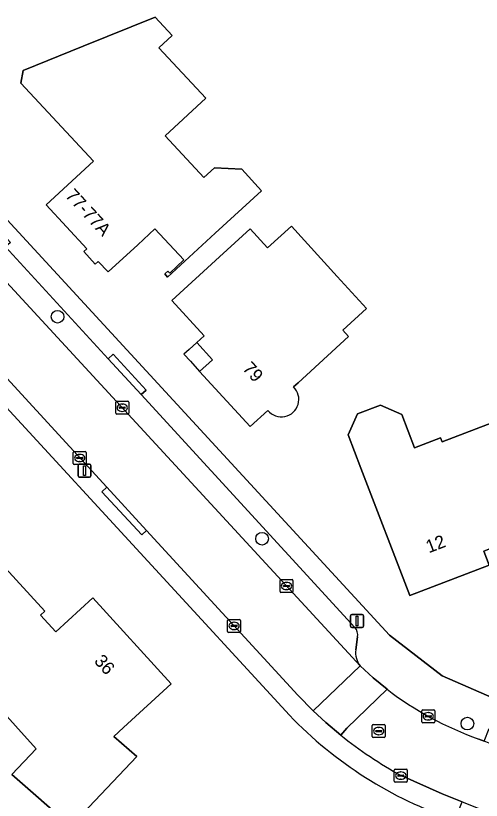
# Model space of a CAD drawing. Extents: x 157767 to 159172, y 387839 to 389425.
# Drawn here: x 158316.7 to 158352.7, y 388925.3 to 388985.8 of the extents above; entities that cross this region are included whole.
import ezdxf

# ---------------------------------------------------------------- set-up
doc = ezdxf.new("R2010")
doc.units = 0
for name, color, linetype in [('IMGEO_Boom', 7, 'Continuous'), ('IMGEO_Erf', 7, 'Continuous'), ('IMGEO_Kolk', 7, 'Continuous'), ('IMGEO_Lichtmast', 7, 'Continuous'), ('IMGEO_Pand', 7, 'Continuous'), ('IMGEO_Pand_nummerreeks', 7, 'Continuous'), ('IMGEO_Pand_overbouw', 7, 'Continuous'), ('IMGEO_Parkeervlak_open', 7, 'Continuous'), ('IMGEO_Rijbaan_lokaal_open', 7, 'Continuous'), ('IMGEO_Rioolput', 7, 'Continuous'), ('IMGEO_Voetpad_open', 7, 'Continuous')]:
    doc.layers.add(name, color=color, linetype=linetype)

msp = doc.modelspace()

# ---------------------------------------------------------------- linework, layer by layer
at = {"layer": 'IMGEO_Boom'}
for centre in [(158319.941, 388962.586), (158335.733, 388945.454), (158351.589, 388931.18)]:
    msp.add_circle(centre, 0.489, dxfattribs=at)
at = {"layer": 'IMGEO_Erf'}
for points in [[(158293.762, 388977.562), (158304.482, 388982.624), (158304.769, 388982.759), (158305.832, 389000), (158305.976, 389002.336), (158311.975, 389002.094), (158311.845, 389000), (158310.368, 388976.206), (158345.576, 388938.007), (158349.639, 388934.881), (158354.058, 388932.942), (158356.753, 388933.794), (158370.123, 388967.333), (158399.997, 389000), (158409.5, 389010.392)], [(158330.914, 388958.362), (158331.914, 388959.269), (158330.686, 388960.591), (158331.252, 388961.112), (158328.755, 388963.843), (158332.448, 388967.215), (158334.81, 388969.372), (158336.159, 388967.895), (158337.998, 388969.574), (158341.541, 388965.698), (158343.806, 388963.221), (158341.973, 388961.546), (158342.412, 388961.068), (158338.509, 388957.484), (158338.161, 388957.165)], [(158337.852, 388931.826), (158305.011, 388967.504)], [(158336.185, 388955.351), (158334.825, 388954.102), (158330.914, 388958.362)]]:
    msp.add_lwpolyline(points, dxfattribs=at)
for points in [[(158319.069, 388971.225), (158322.711, 388974.585), (158317.121, 388980.609), (158317.297, 388981.598), (158321.932, 388983.476), (158327.468, 388985.718), (158328.801, 388984.281), (158327.774, 388983.328), (158331.379, 388979.443), (158328.256, 388976.544), (158331.244, 388973.324), (158332.061, 388974.082), (158334.17, 388973.964), (158335.694, 388972.312), (158332.118, 388969.03), (158328.434, 388965.649), (158328.232, 388965.895), (158328.455, 388966.112), (158328.609, 388965.954), (158329.693, 388966.966), (158327.461, 388969.368), (158326.137, 388968.142), (158323.847, 388966.039), (158323.089, 388966.857), (158322.849, 388966.651), (158321.962, 388967.617), (158322.198, 388967.834)], [(158344.866, 388955.768), (158346.521, 388955.03), (158347.499, 388952.475), (158349.511, 388953.246), (158349.63, 388952.934), (158355.761, 388955.282), (158357.425, 388950.936), (158358.319, 388948.601), (158353.912, 388946.914), (158354.31, 388945.877), (158353.879, 388944.898), (158352.842, 388944.501), (158353.26, 388943.408), (158347.131, 388941.062), (158343.366, 388950.893), (158342.383, 388953.461), (158343.111, 388955.096)], [(158316.419, 388927.264), (158318.301, 388929.248), (158315.073, 388932.776), (158314.525, 388933.375), (158314.963, 388933.775), (158310.437, 388938.721), (158311.955, 388940.11), (158315.643, 388943.485), (158318.956, 388939.864), (158318.622, 388939.557), (158319.802, 388938.267), (158322.657, 388940.88), (158328.723, 388934.249), (158325.035, 388930.874), (158324.297, 388930.198), (158326.06, 388928.652), (158320.964, 388923.279)]]:
    msp.add_lwpolyline(points, close=True, dxfattribs=at)
for centre, radius, start, end in [((158337.226, 388956.201), 1.343, 219.23549, 45.86938), ((158360.781, 388953.866), 31.804, 223.86787, 251.19911)]:
    msp.add_arc(centre, radius, start, end, dxfattribs=at)
at = {"layer": 'IMGEO_Kolk'}
for p, q in [((158324.434, 388955.134), (158324.434, 388955.986)), ((158324.509, 388956.06), (158325.361, 388956.06)), ((158324.922, 388955.84), (158324.947, 388955.84)), ((158325.435, 388955.986), (158325.435, 388955.134)), ((158324.693, 388955.554), (158324.693, 388955.566)), ((158325.131, 388955.517), (158324.733, 388955.517)), ((158324.736, 388955.603), (158325.134, 388955.603)), ((158324.945, 388955.28), (158324.92, 388955.28)), ((158325.177, 388955.566), (158325.177, 388955.554)), ((158325.361, 388955.06), (158324.509, 388955.06)), ((158321.233, 388952.18), (158322.085, 388952.18)), ((158321.158, 388951.254), (158321.158, 388952.106)), ((158321.417, 388951.674), (158321.417, 388951.686)), ((158321.855, 388951.637), (158321.457, 388951.637)), ((158321.46, 388951.723), (158321.858, 388951.723)), ((158321.646, 388951.96), (158321.671, 388951.96)), ((158321.901, 388951.686), (158321.901, 388951.674)), ((158322.159, 388952.106), (158322.159, 388951.254)), ((158322.085, 388951.18), (158321.233, 388951.18)), ((158321.669, 388951.4), (158321.644, 388951.4)), ((158337.118, 388941.375), (158337.118, 388942.227)), ((158337.193, 388942.301), (158338.045, 388942.301)), ((158337.606, 388942.081), (158337.631, 388942.081)), ((158338.119, 388942.227), (158338.119, 388941.375)), ((158338.045, 388941.301), (158337.193, 388941.301)), ((158337.377, 388941.795), (158337.377, 388941.807)), ((158337.815, 388941.758), (158337.417, 388941.758)), ((158337.42, 388941.844), (158337.818, 388941.844)), ((158337.629, 388941.521), (158337.604, 388941.521)), ((158337.861, 388941.807), (158337.861, 388941.795)), ((158333.074, 388938.3), (158333.074, 388939.152)), ((158333.149, 388939.226), (158334.001, 388939.226)), ((158333.562, 388939.006), (158333.587, 388939.006)), ((158334.075, 388939.152), (158334.075, 388938.3)), ((158334.001, 388938.226), (158333.149, 388938.226)), ((158333.333, 388938.72), (158333.333, 388938.732)), ((158333.771, 388938.683), (158333.373, 388938.683)), ((158333.376, 388938.769), (158333.774, 388938.769)), ((158333.585, 388938.446), (158333.56, 388938.446)), ((158333.817, 388938.732), (158333.817, 388938.72)), ((158348.063, 388931.325), (158348.063, 388932.177)), ((158348.138, 388932.251), (158348.99, 388932.251)), ((158349.064, 388932.177), (158349.064, 388931.325)), ((158348.322, 388931.745), (158348.322, 388931.757)), ((158348.76, 388931.708), (158348.362, 388931.708)), ((158348.365, 388931.794), (158348.763, 388931.794)), ((158348.551, 388932.031), (158348.576, 388932.031)), ((158348.806, 388931.757), (158348.806, 388931.745)), ((158348.99, 388931.251), (158348.138, 388931.251)), ((158348.574, 388931.471), (158348.549, 388931.471)), ((158345.943, 388926.746), (158345.943, 388927.598)), ((158346.018, 388927.672), (158346.87, 388927.672)), ((158346.431, 388927.452), (158346.456, 388927.452)), ((158346.944, 388927.598), (158346.944, 388926.746)), ((158346.202, 388927.166), (158346.202, 388927.178)), ((158346.64, 388927.129), (158346.242, 388927.129)), ((158346.245, 388927.215), (158346.643, 388927.215)), ((158346.454, 388926.892), (158346.429, 388926.892)), ((158346.686, 388927.178), (158346.686, 388927.166)), ((158346.87, 388926.672), (158346.018, 388926.672))]:
    msp.add_line(p, q, dxfattribs=at)
for points in [[(158324.434, 388955.134), (158324.434, 388955.986)], [(158324.509, 388956.06), (158325.361, 388956.06)], [(158325.435, 388955.986), (158325.435, 388955.134)], [(158325.361, 388955.06), (158324.509, 388955.06)], [(158321.233, 388952.18), (158322.085, 388952.18)], [(158321.158, 388951.254), (158321.158, 388952.106)], [(158322.159, 388952.106), (158322.159, 388951.254)], [(158322.085, 388951.18), (158321.233, 388951.18)], [(158337.118, 388941.375), (158337.118, 388942.227)], [(158337.193, 388942.301), (158338.045, 388942.301)], [(158338.119, 388942.227), (158338.119, 388941.375)], [(158338.045, 388941.301), (158337.193, 388941.301)], [(158333.074, 388938.3), (158333.074, 388939.152)], [(158333.149, 388939.226), (158334.001, 388939.226)], [(158334.075, 388939.152), (158334.075, 388938.3)], [(158334.001, 388938.226), (158333.149, 388938.226)], [(158348.063, 388931.325), (158348.063, 388932.177)], [(158348.138, 388932.251), (158348.99, 388932.251)], [(158349.064, 388932.177), (158349.064, 388931.325)], [(158348.99, 388931.251), (158348.138, 388931.251)], [(158345.943, 388926.746), (158345.943, 388927.598)], [(158346.018, 388927.672), (158346.87, 388927.672)], [(158346.944, 388927.598), (158346.944, 388926.746)], [(158346.87, 388926.672), (158346.018, 388926.672)]]:
    msp.add_lwpolyline(points, dxfattribs=at)
for centre, radius, start, end in [((158324.511, 388955.984), 0.0765, 91.55205, 178.44795), ((158324.511, 388955.984), 0.0765, 91.55205, 178.44795), ((158325.359, 388955.984), 0.0765, 1.55205, 88.44795), ((158325.359, 388955.984), 0.0765, 1.55205, 88.44795), ((158324.733, 388955.563), 0.0403, 85.87752, 175.75265), ((158324.73, 388955.553), 0.0366, 178.93798, 274.71019), ((158325.134, 388955.56), 0.043, 264.86636, 352.45326), ((158325.138, 388955.565), 0.0386, 1.73085, 96.63898), ((158324.511, 388955.136), 0.0765, 181.55205, 268.44795), ((158324.511, 388955.136), 0.0765, 181.55205, 268.44795), ((158325.359, 388955.136), 0.0765, 271.55205, 358.44795), ((158325.359, 388955.136), 0.0765, 271.55205, 358.44795), ((158321.235, 388952.104), 0.0765, 91.55205, 178.44795), ((158321.235, 388952.104), 0.0765, 91.55205, 178.44795), ((158322.083, 388952.104), 0.0765, 1.55205, 88.44795), ((158322.083, 388952.104), 0.0765, 1.55205, 88.44795), ((158321.457, 388951.683), 0.0403, 85.87752, 175.75265), ((158321.454, 388951.673), 0.0366, 178.93798, 274.71019), ((158321.858, 388951.68), 0.043, 264.86636, 352.45326), ((158321.862, 388951.685), 0.0386, 1.73085, 96.63898), ((158321.235, 388951.256), 0.0765, 181.55205, 268.44795), ((158321.235, 388951.256), 0.0765, 181.55205, 268.44795), ((158322.083, 388951.256), 0.0765, 271.55205, 358.44795), ((158322.083, 388951.256), 0.0765, 271.55205, 358.44795), ((158337.195, 388942.225), 0.0765, 91.55205, 178.44795), ((158337.195, 388942.225), 0.0765, 91.55205, 178.44795), ((158338.043, 388942.225), 0.0765, 1.55205, 88.44795), ((158338.043, 388942.225), 0.0765, 1.55205, 88.44795), ((158337.195, 388941.377), 0.0765, 181.55205, 268.44795), ((158337.195, 388941.377), 0.0765, 181.55205, 268.44795), ((158337.417, 388941.804), 0.0403, 85.87752, 175.75265), ((158337.414, 388941.794), 0.0366, 178.93798, 274.71019), ((158337.818, 388941.801), 0.043, 264.86636, 352.45326), ((158337.822, 388941.806), 0.0386, 1.73085, 96.63898), ((158338.043, 388941.377), 0.0765, 271.55205, 358.44795), ((158338.043, 388941.377), 0.0765, 271.55205, 358.44795), ((158333.151, 388939.15), 0.0765, 91.55205, 178.44795), ((158333.151, 388939.15), 0.0765, 91.55205, 178.44795), ((158333.999, 388939.15), 0.0765, 1.55205, 88.44795), ((158333.999, 388939.15), 0.0765, 1.55205, 88.44795), ((158333.151, 388938.302), 0.0765, 181.55205, 268.44795), ((158333.151, 388938.302), 0.0765, 181.55205, 268.44795), ((158333.373, 388938.729), 0.0403, 85.87752, 175.75265), ((158333.37, 388938.719), 0.0366, 178.93798, 274.71019), ((158333.774, 388938.726), 0.043, 264.86636, 352.45326), ((158333.778, 388938.731), 0.0386, 1.73085, 96.63898), ((158333.999, 388938.302), 0.0765, 271.55205, 358.44795), ((158333.999, 388938.302), 0.0765, 271.55205, 358.44795), ((158348.14, 388932.175), 0.0765, 91.55205, 178.44795), ((158348.14, 388932.175), 0.0765, 91.55205, 178.44795), ((158348.988, 388932.175), 0.0765, 1.55205, 88.44795), ((158348.988, 388932.175), 0.0765, 1.55205, 88.44795), ((158348.362, 388931.754), 0.0403, 85.87752, 175.75265), ((158348.359, 388931.744), 0.0366, 178.93798, 274.71019), ((158348.763, 388931.751), 0.043, 264.86636, 352.45326), ((158348.767, 388931.756), 0.0386, 1.73085, 96.63898), ((158348.14, 388931.327), 0.0765, 181.55205, 268.44795), ((158348.14, 388931.327), 0.0765, 181.55205, 268.44795), ((158348.988, 388931.327), 0.0765, 271.55205, 358.44795), ((158348.988, 388931.327), 0.0765, 271.55205, 358.44795), ((158346.02, 388927.596), 0.0765, 91.55205, 178.44795), ((158346.02, 388927.596), 0.0765, 91.55205, 178.44795), ((158346.868, 388927.596), 0.0765, 1.55205, 88.44795), ((158346.868, 388927.596), 0.0765, 1.55205, 88.44795), ((158346.02, 388926.748), 0.0765, 181.55205, 268.44795), ((158346.02, 388926.748), 0.0765, 181.55205, 268.44795), ((158346.242, 388927.175), 0.0403, 85.87752, 175.75265), ((158346.239, 388927.165), 0.0366, 178.93798, 274.71019), ((158346.643, 388927.172), 0.043, 264.86636, 352.45326), ((158346.647, 388927.177), 0.0386, 1.73085, 96.63898), ((158346.868, 388926.748), 0.0765, 271.55205, 358.44795), ((158346.868, 388926.748), 0.0765, 271.55205, 358.44795)]:
    msp.add_arc(centre, radius, start, end, dxfattribs=at)
for centre, major_axis, ratio, start_param, end_param in [((158324.921, 388955.56), (-0.387, 0.002), 0.722429, 4.712389, 7.853982), ((158324.946, 388955.56), (-0.39, 0.002), 0.717154, 1.570796, 4.712389), ((158321.645, 388951.68), (-0.387, 0.002), 0.722429, 4.712389, 7.853982), ((158321.67, 388951.68), (-0.39, 0.002), 0.717154, 1.570796, 4.712389), ((158337.605, 388941.801), (-0.387, 0.002), 0.722429, 4.712389, 7.853982), ((158337.63, 388941.801), (-0.39, 0.002), 0.717154, 1.570796, 4.712389), ((158333.561, 388938.726), (-0.387, 0.002), 0.722429, 4.712389, 7.853982), ((158333.586, 388938.726), (-0.39, 0.002), 0.717154, 1.570796, 4.712389), ((158348.55, 388931.751), (-0.387, 0.002), 0.722429, 4.712389, 7.853982), ((158348.575, 388931.751), (-0.39, 0.002), 0.717154, 1.570796, 4.712389), ((158346.43, 388927.172), (-0.387, 0.002), 0.722429, 4.712389, 7.853982), ((158346.455, 388927.172), (-0.39, 0.002), 0.717154, 1.570796, 4.712389)]:
    msp.add_ellipse(centre, major_axis=major_axis, ratio=ratio, start_param=start_param, end_param=end_param, dxfattribs=at)
at = {"layer": 'IMGEO_Lichtmast'}
for p, q in [((158321.525, 388950.302), (158321.525, 388951.102)), ((158321.525, 388951.102), (158321.525, 388950.302)), ((158321.625, 388951.202), (158322.415, 388951.202)), ((158322.415, 388951.202), (158321.625, 388951.202)), ((158322.515, 388951.102), (158322.515, 388950.302)), ((158322.515, 388950.302), (158322.515, 388951.102)), ((158322.415, 388950.202), (158321.625, 388950.202)), ((158321.625, 388950.202), (158322.415, 388950.202)), ((158342.569, 388938.699), (158342.569, 388939.499)), ((158342.569, 388939.499), (158342.569, 388938.699)), ((158342.669, 388939.599), (158343.459, 388939.599)), ((158343.459, 388939.599), (158342.669, 388939.599)), ((158343.559, 388939.499), (158343.559, 388938.699)), ((158343.559, 388938.699), (158343.559, 388939.499)), ((158343.459, 388938.599), (158342.669, 388938.599)), ((158342.669, 388938.599), (158343.459, 388938.599))]:
    msp.add_line(p, q, dxfattribs=at)
for points in [[(158321.945, 388951.077), (158322.095, 388951.077), (158322.095, 388950.327), (158321.945, 388950.327), (158321.945, 388951.077)], [(158342.989, 388939.474), (158343.139, 388939.474), (158343.139, 388938.724), (158342.989, 388938.724), (158342.989, 388939.474)]]:
    msp.add_lwpolyline(points, dxfattribs=at)
for centre, start, end in [((158321.625, 388951.102), 90, 180), ((158321.625, 388951.102), 90, 180), ((158322.415, 388951.102), 0, 90), ((158322.415, 388951.102), 360, 90), ((158321.625, 388950.302), 180, 270), ((158321.625, 388950.302), 180, 270), ((158322.415, 388950.302), 270, 0), ((158322.415, 388950.302), 270, 0), ((158342.669, 388939.499), 90, 180), ((158342.669, 388939.499), 90, 180), ((158343.459, 388939.499), 0, 90), ((158343.459, 388939.499), 360, 90), ((158342.669, 388938.699), 180, 270), ((158342.669, 388938.699), 180, 270), ((158343.459, 388938.699), 270, 0), ((158343.459, 388938.699), 270, 0)]:
    msp.add_arc(centre, 0.1, start, end, dxfattribs=at)
at = {"layer": 'IMGEO_Pand'}
for points in [[(158328.256, 388976.544), (158331.379, 388979.443), (158327.774, 388983.328), (158328.801, 388984.281), (158327.468, 388985.718), (158321.932, 388983.476), (158317.297, 388981.598), (158317.121, 388980.609), (158322.711, 388974.585), (158319.069, 388971.225), (158322.198, 388967.834), (158321.962, 388967.617), (158322.849, 388966.651), (158323.089, 388966.857), (158323.847, 388966.039), (158326.137, 388968.142), (158327.461, 388969.368), (158329.693, 388966.966), (158328.609, 388965.954), (158328.455, 388966.112), (158328.232, 388965.895), (158328.434, 388965.649), (158332.118, 388969.03), (158335.694, 388972.312), (158334.17, 388973.964), (158332.061, 388974.082), (158331.244, 388973.324)], [(158358.319, 388948.601), (158357.425, 388950.936), (158355.761, 388955.282), (158349.63, 388952.934), (158349.511, 388953.246), (158347.499, 388952.475), (158346.521, 388955.03), (158344.866, 388955.768), (158343.111, 388955.096), (158342.383, 388953.461), (158343.366, 388950.893), (158347.131, 388941.062), (158353.26, 388943.408), (158352.842, 388944.501), (158353.879, 388944.898), (158354.31, 388945.877), (158353.912, 388946.914)], [(158318.301, 388929.248), (158316.419, 388927.264), (158320.964, 388923.279), (158326.06, 388928.652), (158324.297, 388930.198), (158325.035, 388930.874), (158328.723, 388934.249), (158322.657, 388940.88), (158319.802, 388938.267), (158318.622, 388939.557), (158318.956, 388939.864), (158315.643, 388943.485), (158311.955, 388940.11), (158310.437, 388938.721), (158314.963, 388933.775), (158314.525, 388933.375), (158315.073, 388932.776)]]:
    msp.add_lwpolyline(points, close=True, dxfattribs=at)
for points in [[(158341.541, 388965.698), (158337.998, 388969.574), (158336.159, 388967.895), (158334.81, 388969.372), (158332.448, 388967.215), (158328.755, 388963.843), (158331.252, 388961.112), (158330.686, 388960.591), (158331.914, 388959.269), (158330.914, 388958.362), (158334.825, 388954.102), (158336.185, 388955.351)], [(158338.161, 388957.165), (158338.509, 388957.484), (158342.412, 388961.068), (158341.973, 388961.546), (158343.806, 388963.221), (158341.541, 388965.698)]]:
    msp.add_lwpolyline(points, dxfattribs=at)
msp.add_arc((158337.226, 388956.201), 1.343, 219.23549, 45.86938, dxfattribs=at)
at = {"layer": 'IMGEO_Pand_overbouw'}
msp.add_lwpolyline([(158330.686, 388960.591), (158330.101, 388960.053), (158329.705, 388959.692), (158330.22, 388959.145), (158330.914, 388958.362), (158331.914, 388959.269)], close=True, dxfattribs=at)
at = {"layer": 'IMGEO_Parkeervlak_open'}
for points in [[(158307.495, 388974.477), (158343.305, 388935.632)], [(158342.905, 388938.605), (158326.411, 388956.571), (158323.861, 388959.349), (158315.932, 388967.985), (158313.376, 388970.77), (158310.667, 388973.72)], [(158342.969, 388936.875), (158343.107, 388937.87)]]:
    msp.add_lwpolyline(points, dxfattribs=at)
for centre, radius, start, end in [((158342.179, 388938.01), 0.938, 351.39654, 39.33784), ((158344.633, 388936.658), 1.678, 172.5605, 217.69216)]:
    msp.add_arc(centre, radius, start, end, dxfattribs=at)
at = {"layer": 'IMGEO_Rijbaan_lokaal_open'}
for points in [[(158305.575, 388969.165), (158309.478, 388964.923), (158312.049, 388962.127), (158312.341, 388961.81), (158315.426, 388958.456), (158323.739, 388949.419), (158326.812, 388946.079), (158338.506, 388933.367), (158339.686, 388932.165), (158343.305, 388935.632), (158307.495, 388974.477)], [(158345.381, 388933.833), (158342.268, 388930.838), (158341.806, 388930.295)], [(158346.474, 388927.17), (158349.641, 388925.751), (158351.172, 388925.14), (158360.516, 388921.412), (158386.308, 388911.076), (158389.85, 388909.656), (158392.686, 388908.52), (158394.549, 388913.169), (158366.308, 388924.453), (158362.397, 388926.017), (158352.872, 388929.828), (158352.461, 388929.992)]]:
    msp.add_lwpolyline(points, dxfattribs=at)
msp.add_lwpolyline([(158343.305, 388935.632), (158339.686, 388932.165), (158340.649, 388931.265), (158341.806, 388930.295), (158342.268, 388930.838), (158345.381, 388933.833), (158344.3, 388934.709)], close=True, dxfattribs=at)
for centre, radius, start, end in [((158361.229, 388954.599), 26.122, 232.65051, 250.38858), ((158362.067, 388955.511), 32.347, 231.21829, 241.18093)]:
    msp.add_arc(centre, radius, start, end, dxfattribs=at)
at = {"layer": 'IMGEO_Rioolput'}
for p, q in [((158344.241, 388930.177), (158344.241, 388931.029)), ((158344.316, 388931.103), (158345.168, 388931.103)), ((158345.242, 388931.029), (158345.242, 388930.177)), ((158344.5, 388930.597), (158344.5, 388930.609)), ((158344.938, 388930.56), (158344.54, 388930.56)), ((158344.543, 388930.646), (158344.941, 388930.646)), ((158344.729, 388930.883), (158344.754, 388930.883)), ((158344.984, 388930.609), (158344.984, 388930.597)), ((158345.168, 388930.103), (158344.316, 388930.103)), ((158344.752, 388930.323), (158344.727, 388930.323))]:
    msp.add_line(p, q, dxfattribs=at)
for points in [[(158344.241, 388930.177), (158344.241, 388931.029)], [(158344.316, 388931.103), (158345.168, 388931.103)], [(158345.242, 388931.029), (158345.242, 388930.177)], [(158345.168, 388930.103), (158344.316, 388930.103)]]:
    msp.add_lwpolyline(points, dxfattribs=at)
for centre, radius, start, end in [((158344.318, 388931.027), 0.0765, 91.55205, 178.44795), ((158344.318, 388931.027), 0.0765, 91.55205, 178.44795), ((158345.166, 388931.027), 0.0765, 1.55205, 88.44795), ((158345.166, 388931.027), 0.0765, 1.55205, 88.44795), ((158344.54, 388930.606), 0.0403, 85.87752, 175.75265), ((158344.537, 388930.596), 0.0366, 178.93798, 274.71019), ((158344.941, 388930.603), 0.043, 264.86636, 352.45326), ((158344.945, 388930.608), 0.0386, 1.73085, 96.63898), ((158344.318, 388930.179), 0.0765, 181.55205, 268.44795), ((158344.318, 388930.179), 0.0765, 181.55205, 268.44795), ((158345.166, 388930.179), 0.0765, 271.55205, 358.44795), ((158345.166, 388930.179), 0.0765, 271.55205, 358.44795)]:
    msp.add_arc(centre, radius, start, end, dxfattribs=at)
for centre, major_axis, ratio, start_param, end_param in [((158344.728, 388930.603), (-0.387, 0.002), 0.722429, 4.712389, 7.853982), ((158344.753, 388930.603), (-0.39, 0.002), 0.717154, 1.570796, 4.712389)]:
    msp.add_ellipse(centre, major_axis=major_axis, ratio=ratio, start_param=start_param, end_param=end_param, dxfattribs=at)
at = {"layer": 'IMGEO_Voetpad_open'}
for points in [[(158431.408, 388901.943), (158389.527, 388918.66), (158373.729, 388924.966), (158363.726, 388928.958), (158354.058, 388932.942), (158349.639, 388934.881), (158345.576, 388938.007), (158310.368, 388976.206), (158304.482, 388982.624), (158293.762, 388977.562)], [(158310.667, 388973.72), (158313.376, 388970.77), (158313.744, 388971.109), (158316.304, 388968.328), (158315.932, 388967.985), (158323.861, 388959.349), (158324.229, 388959.687), (158326.779, 388956.909), (158326.411, 388956.571), (158342.905, 388938.605)], [(158341.806, 388930.295), (158340.649, 388931.265), (158339.686, 388932.165), (158338.506, 388933.367), (158326.812, 388946.079), (158326.445, 388945.741), (158323.372, 388949.081), (158323.739, 388949.419), (158315.426, 388958.456), (158315.058, 388958.118), (158311.973, 388961.472), (158312.341, 388961.81), (158312.049, 388962.127), (158311.681, 388961.789), (158309.11, 388964.585), (158309.478, 388964.923), (158305.575, 388969.165)], [(158305.011, 388967.504), (158337.852, 388931.826)], [(158343.107, 388937.87), (158342.969, 388936.875)], [(158343.305, 388935.632), (158344.3, 388934.709), (158345.381, 388933.833)], [(158352.461, 388929.992), (158352.872, 388929.828), (158353.258, 388930.794), (158362.783, 388926.983), (158362.397, 388926.017), (158366.308, 388924.453)], [(158425.554, 388895.346), (158417.431, 388898.603), (158417.246, 388898.14), (158413.725, 388899.551), (158413.91, 388900.014), (158404.114, 388903.94), (158403.929, 388903.476), (158400.405, 388904.888), (158400.59, 388905.352), (158395.27, 388907.484), (158392.686, 388908.52), (158389.85, 388909.656), (158389.664, 388909.192), (158386.122, 388910.612), (158386.308, 388911.076), (158360.516, 388921.412), (158360.131, 388920.446), (158350.787, 388924.174), (158351.172, 388925.14), (158349.641, 388925.751), (158346.474, 388927.17)]]:
    msp.add_lwpolyline(points, dxfattribs=at)
for points in [[(158326.411, 388956.571), (158326.779, 388956.909), (158324.229, 388959.687), (158323.861, 388959.349)], [(158323.739, 388949.419), (158323.372, 388949.081), (158326.445, 388945.741), (158326.812, 388946.079)]]:
    msp.add_lwpolyline(points, close=True, dxfattribs=at)
for centre, radius, start, end in [((158342.179, 388938.01), 0.938, 351.39654, 39.33784), ((158344.633, 388936.658), 1.678, 172.5605, 217.69216), ((158361.229, 388954.599), 26.122, 232.65051, 250.38858), ((158360.781, 388953.866), 31.804, 223.86787, 251.19911), ((158362.067, 388955.511), 32.347, 231.21829, 241.18093)]:
    msp.add_arc(centre, radius, start, end, dxfattribs=at)

# ---------------------------------------------------------------- texts
at = {"layer": 'IMGEO_Pand_nummerreeks'}
for s, rotation, p in [('77-77A', 312.6966, (158320.497, 388971.889)), ('79', 312.55336, (158334.167, 388958.545)), ('12', 20.94734, (158348.606, 388944.325)), ('36', 312.45209, (158322.712, 388935.961))]:
    msp.add_text(s, height=1, rotation=rotation, dxfattribs=at).set_placement(p)

doc.saveas('drawing.dxf')
